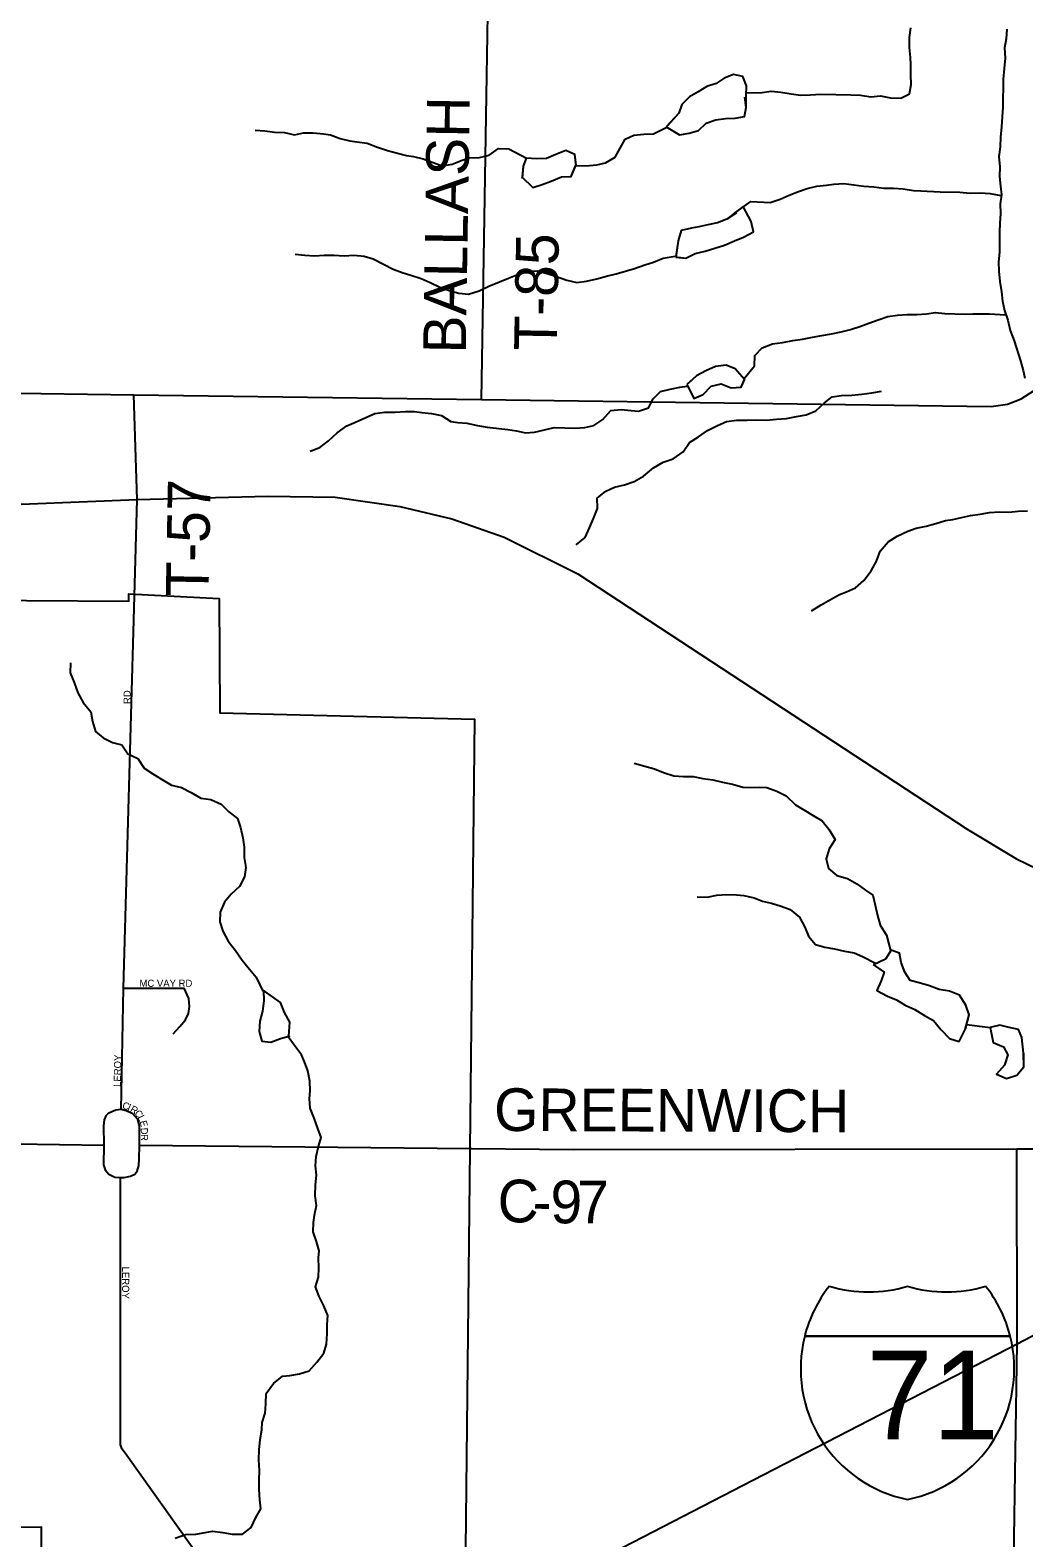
# Model space of a CAD drawing. Extents: x 1985906 to 2277390, y 930619 to 1324581.
# Drawn here: x 2124221 to 2131203, y 1100256 to 1110854 of the extents above; entities that cross this region are included whole.
import ezdxf

# ---------------------------------------------------------------- set-up
doc = ezdxf.new("R2010")
doc.units = 0
for name, color, linetype in [('GM_X_City_Street', 7, 'Continuous'), ('GM_X_City_Street_Text', 7, 'Continuous'), ('GM_X_Corporation', 7, 'Continuous'), ('GM_X_County_Road', 7, 'Continuous'), ('GM_X_County_Road_Text', 7, 'Continuous'), ('GM_X_Interstate_Location', 7, 'Continuous'), ('GM_X_Interstate_Route', 7, 'Continuous'), ('GM_X_Interstate_Shield', 7, 'Continuous'), ('GM_X_Minor_Lake', 7, 'Continuous'), ('GM_X_Minor_River', 7, 'Continuous'), ('GM_X_Township_Road', 7, 'Continuous'), ('GM_X_Township_Road_Text', 7, 'Continuous'), ('GM_X_US_Route', 7, 'Continuous')]:
    doc.layers.add(name, color=color, linetype=linetype)

msp = doc.modelspace()

# ---------------------------------------------------------------- linework, layer by layer
at = {"layer": 'GM_X_City_Street'}
for points in [[(2124860, 1103266), (2124877, 1104119), (2124953, 1106874)], [(2124877, 1104119), (2125302, 1104120)], [(2125227, 1103798), (2125273, 1103850), (2125313, 1103898), (2125334, 1103942), (2125340, 1103990), (2125336, 1104048), (2125302, 1104120)], [(2124989, 1103016), (2124990, 1103152), (2124977, 1103196), (2124943, 1103236), (2124895, 1103258), (2124860, 1103266), (2124822, 1103262), (2124795, 1103251), (2124769, 1103238), (2124752, 1103222), (2124740, 1103193), (2124737, 1103152), (2124738, 1103016)], [(2121140, 1103087), (2121770, 1103071), (2122556, 1103049), (2124738, 1103016), (2124737, 1102877), (2124747, 1102843), (2124773, 1102811), (2124816, 1102792), (2124856, 1102788), (2124882, 1102789), (2124927, 1102798), (2124957, 1102812), (2124974, 1102834), (2124985, 1102872), (2124988, 1102917), (2124989, 1103016), (2127313, 1102992), (2127327, 1102992)], [(2125865, 1099422), (2125838, 1099493), (2125779, 1099597), (2125703, 1099706), (2124901, 1100835), (2124868, 1100878), (2124856, 1100909), (2124856, 1101026), (2124856, 1102788)]]:
    msp.add_lwpolyline(points, dxfattribs=at)
at = {"layer": 'GM_X_Corporation'}
msp.add_lwpolyline([(2123473, 1106849), (2124915, 1106840), (2124915, 1106892), (2125550, 1106859), (2125554, 1106054), (2127344, 1106011), (2127277, 1099960), (2126951, 1099960), (2127142, 1099809), (2125973, 1099473), (2125797, 1099439), (2125817, 1099396), (2125851, 1099259), (2124295, 1098467), (2124300, 1100330), (2122582, 1100329)], dxfattribs=at)
at = {"layer": 'GM_X_County_Road'}
msp.add_lwpolyline([(2127327, 1102992), (2128037, 1102985), (2131154, 1102989), (2132324, 1102989), (2133362, 1102981), (2133466, 1102980), (2133539, 1102976), (2133613, 1102968), (2133709, 1102946), (2133834, 1102903), (2133981, 1102843), (2137218, 1101454), (2138512, 1100953), (2139025, 1100754), (2139331, 1100658), (2139667, 1100583)], dxfattribs=at)
at = {"layer": 'GM_X_Interstate_Route'}
for points in [[(2129300, 1100661), (2131156, 1101619), (2132998, 1102585), (2133709, 1102946), (2133877, 1103033)], [(2127894, 1099934), (2129300, 1100661)]]:
    msp.add_lwpolyline(points, dxfattribs=at)
at = {"layer": 'GM_X_Interstate_Shield'}
for p, q in [((2129664, 1101674), (2131107, 1101674)), ((2131107, 1101674), (2129664, 1101674)), ((2131107, 1101674), (2129664, 1101674))]:
    msp.add_line(p, q, dxfattribs=at)
for centre, start, end in [((2130573, 1101444), 141.669, 165.8066), ((2130112, 1102922), 253.0091, 286.9909), ((2130660, 1102922), 253.0091, 286.9909), ((2130198, 1101444), 14.1934, 38.331), ((2130573, 1101444), 165.8066, 258.463), ((2130198, 1101444), 281.537, 14.1934)]:
    msp.add_arc(centre, 938, start, end, dxfattribs=at)
at = {"layer": 'GM_X_Minor_Lake'}
for points in [[(2129253, 1110391), (2129254, 1110463), (2129228, 1110529), (2129164, 1110543), (2129097, 1110517), (2129041, 1110479), (2128975, 1110458), (2128915, 1110420), (2128855, 1110386), (2128801, 1110330), (2128779, 1110269), (2128690, 1110173)], [(2129253, 1110391), (2129254, 1110463), (2129228, 1110529), (2129164, 1110543), (2129097, 1110517), (2129041, 1110479), (2128975, 1110458), (2128915, 1110420), (2128855, 1110386), (2128801, 1110330), (2128779, 1110269), (2128699, 1110182)], [(2128690, 1110173), (2128784, 1110119), (2128852, 1110129), (2128916, 1110149), (2128970, 1110200), (2129038, 1110224), (2129107, 1110232), (2129175, 1110234), (2129241, 1110247), (2129251, 1110311), (2129253, 1110391)], [(2128690, 1110173), (2128784, 1110119), (2128852, 1110129), (2128916, 1110149), (2128970, 1110200), (2129038, 1110224), (2129107, 1110232), (2129175, 1110234), (2129241, 1110247), (2129251, 1110311), (2129243, 1110383)], [(2128057, 1109907), (2128049, 1109979), (2127986, 1110008), (2127914, 1109980), (2127850, 1109952), (2127780, 1109950), (2127707, 1109954), (2127685, 1109897), (2127679, 1109820)], [(2128058, 1109899), (2128049, 1109979), (2127986, 1110008), (2127914, 1109980), (2127850, 1109952), (2127780, 1109950), (2127707, 1109954), (2127685, 1109897), (2127679, 1109812)], [(2127674, 1109825), (2127752, 1109747), (2127818, 1109769), (2127883, 1109792), (2127955, 1109822), (2128023, 1109824), (2128053, 1109899)], [(2127679, 1109820), (2127752, 1109747), (2127818, 1109769), (2127883, 1109792), (2127955, 1109822), (2128023, 1109824), (2128057, 1109907)], [(2128759, 1109259), (2128829, 1109251), (2128893, 1109283), (2128963, 1109301), (2129100, 1109342), (2129170, 1109372), (2129234, 1109398), (2129304, 1109436), (2129288, 1109509), (2129230, 1109615)], [(2129230, 1109615), (2129117, 1109524), (2129051, 1109500), (2128983, 1109486), (2128919, 1109470), (2128868, 1109461), (2128796, 1109445), (2128774, 1109373), (2128759, 1109259)], [(2128777, 1109257), (2128829, 1109251), (2128893, 1109283), (2128963, 1109301), (2129100, 1109342), (2129170, 1109372), (2129234, 1109398), (2129304, 1109436), (2129288, 1109509), (2129230, 1109615)], [(2129185, 1109569), (2129117, 1109524), (2129051, 1109500), (2128983, 1109486), (2128919, 1109470), (2128868, 1109461), (2128796, 1109445), (2128774, 1109373), (2128759, 1109262)], [(2129241, 1108399), (2129175, 1108473), (2129111, 1108499), (2129037, 1108489), (2128969, 1108459), (2128902, 1108423), (2128836, 1108363)], [(2129234, 1108407), (2129175, 1108473), (2129111, 1108499), (2129037, 1108489), (2128969, 1108459), (2128902, 1108423), (2128844, 1108370)], [(2128836, 1108363), (2128885, 1108264), (2128951, 1108292), (2129005, 1108351), (2129077, 1108367), (2129146, 1108339), (2129218, 1108345), (2129241, 1108399)], [(2128842, 1108352), (2128885, 1108264), (2128951, 1108292), (2129005, 1108351), (2129077, 1108367), (2129146, 1108339), (2129218, 1108345), (2129242, 1108401)], [(2130792, 1103830), (2130818, 1103933), (2130795, 1104001), (2130751, 1104071), (2130681, 1104099), (2130608, 1104111), (2130540, 1104137), (2130467, 1104157), (2130405, 1104173), (2130367, 1104233), (2130342, 1104301), (2130330, 1104365), (2130272, 1104387), (2130232, 1104323), (2130147, 1104283)], [(2130795, 1103842), (2130818, 1103933), (2130795, 1104001), (2130751, 1104071), (2130681, 1104099), (2130608, 1104111), (2130540, 1104137), (2130467, 1104157), (2130405, 1104173), (2130367, 1104233), (2130342, 1104301), (2130330, 1104365), (2130272, 1104387), (2130232, 1104323), (2130147, 1104283)], [(2130144, 1104285), (2130222, 1104232), (2130200, 1104170), (2130170, 1104104), (2130245, 1104064), (2130309, 1104038), (2130369, 1104000), (2130436, 1103970), (2130504, 1103928), (2130569, 1103892), (2130621, 1103828), (2130680, 1103766), (2130748, 1103744), (2130798, 1103842)], [(2130147, 1104283), (2130222, 1104232), (2130200, 1104170), (2130170, 1104104), (2130245, 1104064), (2130309, 1104038), (2130369, 1104000), (2130436, 1103970), (2130504, 1103928), (2130569, 1103892), (2130621, 1103828), (2130680, 1103766), (2130748, 1103744), (2130792, 1103830)], [(2125861, 1104104), (2125863, 1104030), (2125853, 1103958), (2125835, 1103887), (2125830, 1103815), (2125848, 1103747), (2125912, 1103741), (2125981, 1103765), (2126039, 1103782)], [(2126039, 1103783), (2126046, 1103880), (2126008, 1103948), (2125980, 1104018), (2125858, 1104106)], [(2126039, 1103782), (2126046, 1103880), (2126008, 1103948), (2125980, 1104018), (2125861, 1104104)], [(2125861, 1104102), (2125863, 1104030), (2125853, 1103958), (2125835, 1103887), (2125830, 1103815), (2125848, 1103747), (2125912, 1103741), (2125981, 1103765), (2126045, 1103784)], [(2131201, 1103663), (2131190, 1103772), (2131166, 1103830), (2131101, 1103842), (2131035, 1103860), (2130966, 1103843)], [(2130966, 1103843), (2130987, 1103737), (2131060, 1103707), (2131090, 1103651), (2131068, 1103579), (2131012, 1103515), (2131081, 1103485), (2131153, 1103509), (2131203, 1103567), (2131201, 1103663)], [(2130966, 1103843), (2130987, 1103737), (2131060, 1103707), (2131090, 1103651), (2131068, 1103579), (2131012, 1103515), (2131081, 1103485), (2131153, 1103509), (2131203, 1103567), (2131202, 1103662)], [(2131201, 1103663), (2131190, 1103772), (2131166, 1103830), (2131101, 1103842), (2131035, 1103860), (2130967, 1103843)]]:
    msp.add_lwpolyline(points, dxfattribs=at)
at = {"layer": 'GM_X_Minor_River'}
for points in [[(2129256, 1110413), (2129364, 1110416), (2129428, 1110425), (2129496, 1110418), (2129568, 1110407), (2129634, 1110396), (2129701, 1110398), (2129777, 1110403), (2129988, 1110399), (2130056, 1110396), (2130128, 1110385), (2130197, 1110391), (2130267, 1110378), (2130339, 1110375), (2130400, 1110406), (2130411, 1110472), (2130408, 1110540), (2130408, 1110612), (2130406, 1110662), (2130400, 1110731), (2130399, 1110803), (2130408, 1110869)], [(2131083, 1110861), (2131078, 1110793), (2131068, 1110729), (2131073, 1110657), (2131066, 1110584), (2131059, 1110510), (2131055, 1110312), (2131050, 1110244), (2131047, 1110174), (2131040, 1110101), (2131036, 1110033), (2131027, 1109965), (2131034, 1109893), (2131031, 1109825), (2131038, 1109758), (2131045, 1109696), (2131037, 1109632), (2131038, 1109564), (2131035, 1109498), (2131032, 1109434), (2131031, 1109361), (2131032, 1109293), (2131024, 1109225), (2131027, 1109159), (2131034, 1109087), (2131045, 1109014), (2131054, 1108948), (2131067, 1108883), (2131090, 1108815), (2131108, 1108742), (2131135, 1108669), (2131179, 1108530), (2131198, 1108462), (2131211, 1108407)], [(2125801, 1110150), (2125869, 1110146), (2125939, 1110137), (2126008, 1110134), (2126078, 1110118), (2126142, 1110133), (2126209, 1110132), (2126281, 1110125), (2126331, 1110118), (2126399, 1110093), (2126467, 1110075), (2126517, 1110068), (2126589, 1110059), (2126661, 1110032), (2126733, 1110008), (2126801, 1109989), (2126865, 1109972), (2126915, 1109965), (2126983, 1109948), (2127115, 1109901), (2127187, 1109912), (2127256, 1109939), (2127306, 1109956), (2127379, 1109959), (2127447, 1109976), (2127512, 1110022), (2127585, 1110019), (2127714, 1109951)], [(2128049, 1109899), (2128151, 1109903), (2128202, 1109906), (2128264, 1109921), (2128331, 1109962), (2128366, 1110023), (2128402, 1110087), (2128462, 1110116), (2128533, 1110122), (2128601, 1110125), (2128699, 1110173)], [(2129169, 1109567), (2129284, 1109650), (2129420, 1109643), (2129491, 1109666), (2129554, 1109693), (2129619, 1109720), (2129681, 1109741), (2129748, 1109758), (2129816, 1109764), (2129869, 1109771), (2129939, 1109776), (2130079, 1109758), (2130148, 1109752), (2130220, 1109743), (2130288, 1109742), (2130356, 1109739), (2130428, 1109727), (2130479, 1109724), (2130615, 1109718), (2130754, 1109715), (2130826, 1109708), (2130896, 1109709), (2130966, 1109706), (2131042, 1109691)], [(2126083, 1109280), (2126151, 1109273), (2126220, 1109267), (2126288, 1109272), (2126356, 1109273), (2126427, 1109268), (2126495, 1109272), (2126567, 1109265), (2126631, 1109246), (2126771, 1109173), (2126834, 1109150), (2126896, 1109131), (2126968, 1109108), (2127032, 1109080), (2127100, 1109047), (2127166, 1109024), (2127232, 1109004), (2127302, 1108997), (2127375, 1109022), (2127443, 1109053), (2127581, 1109111), (2127652, 1109139), (2127717, 1109160), (2127787, 1109163), (2127853, 1109142), (2127919, 1109123), (2127991, 1109097), (2128063, 1109080), (2128129, 1109089), (2128202, 1109105), (2128270, 1109124), (2128339, 1109141), (2128468, 1109179), (2128539, 1109204), (2128602, 1109223), (2128668, 1109251), (2128768, 1109267)], [(2129239, 1108404), (2129310, 1108494), (2129313, 1108566), (2129365, 1108621), (2129437, 1108648), (2129508, 1108657), (2129580, 1108673), (2129647, 1108682), (2129719, 1108695), (2129784, 1108708), (2129852, 1108719), (2129919, 1108733), (2129986, 1108750), (2130050, 1108771), (2130115, 1108794), (2130180, 1108817), (2130248, 1108840), (2130315, 1108851), (2130383, 1108856), (2130451, 1108856), (2130520, 1108859), (2130582, 1108870), (2130648, 1108863), (2130719, 1108860), (2130793, 1108858), (2130845, 1108859), (2130912, 1108860), (2130962, 1108859), (2131075, 1108852)], [(2126188, 1107894), (2126257, 1107919), (2126318, 1107968), (2126379, 1108023), (2126446, 1108072), (2126511, 1108101), (2126580, 1108132), (2126644, 1108158), (2126713, 1108169), (2126785, 1108168), (2126858, 1108173), (2126922, 1108172), (2126972, 1108165), (2127040, 1108159), (2127112, 1108146), (2127176, 1108103), (2127226, 1108096), (2127290, 1108091), (2127364, 1108075), (2127432, 1108062), (2127577, 1108047), (2127639, 1108036), (2127701, 1108023), (2127765, 1108028), (2127834, 1108045), (2127904, 1108060), (2127977, 1108058), (2128049, 1108055), (2128119, 1108060), (2128182, 1108075), (2128245, 1108116), (2128300, 1108179), (2128373, 1108186), (2128445, 1108180), (2128495, 1108175), (2128566, 1108200), (2128599, 1108262), (2128650, 1108313), (2128719, 1108330), (2128787, 1108345), (2128838, 1108352)], [(2128057, 1107236), (2128120, 1107287), (2128151, 1107355), (2128179, 1107421), (2128208, 1107492), (2128205, 1107565), (2128266, 1107614), (2128327, 1107641), (2128398, 1107658), (2128464, 1107680), (2128531, 1107719), (2128601, 1107778), (2128670, 1107817), (2128738, 1107840), (2128809, 1107889), (2128855, 1107954), (2128916, 1107995), (2128981, 1108040), (2129050, 1108075), (2129114, 1108102), (2129187, 1108113), (2129259, 1108111), (2129328, 1108114), (2129394, 1108113), (2129466, 1108118), (2129535, 1108125), (2129605, 1108137), (2129674, 1108150), (2129741, 1108177), (2129802, 1108234), (2129857, 1108275), (2129923, 1108286), (2129994, 1108289), (2130064, 1108296), (2130135, 1108304), (2130203, 1108315)], [(2129710, 1106773), (2129779, 1106814), (2129844, 1106851), (2129907, 1106886), (2129958, 1106905), (2130020, 1106934), (2130079, 1106985), (2130131, 1107053), (2130168, 1107120), (2130194, 1107192), (2130249, 1107257), (2130314, 1107296), (2130387, 1107333), (2130447, 1107352), (2130516, 1107367), (2130585, 1107385), (2130653, 1107406), (2130704, 1107413), (2130766, 1107428), (2130829, 1107441), (2130897, 1107452), (2130962, 1107463), (2131030, 1107468), (2131098, 1107466), (2131163, 1107473), (2131229, 1107474)], [(2124505, 1106407), (2124503, 1106335), (2124530, 1106269), (2124557, 1106196), (2124594, 1106127), (2124647, 1106062), (2124660, 1105993), (2124681, 1105923), (2124733, 1105878), (2124800, 1105846), (2124866, 1105829), (2124907, 1105766), (2124977, 1105735), (2125022, 1105666), (2125084, 1105625), (2125145, 1105588), (2125215, 1105546), (2125285, 1105529), (2125353, 1105496), (2125420, 1105454), (2125490, 1105445), (2125562, 1105414), (2125616, 1105358), (2125677, 1105313), (2125700, 1105249), (2125715, 1105176), (2125724, 1105110), (2125725, 1105039), (2125737, 1104967), (2125728, 1104901), (2125691, 1104835), (2125634, 1104780), (2125586, 1104723), (2125555, 1104653), (2125554, 1104585), (2125575, 1104521), (2125612, 1104450), (2125663, 1104385), (2125710, 1104316), (2125763, 1104254), (2125808, 1104197), (2125856, 1104099)], [(2128464, 1105700), (2128540, 1105679), (2128608, 1105662), (2128672, 1105636), (2128744, 1105611), (2128812, 1105608), (2128880, 1105607), (2128948, 1105593), (2129017, 1105584), (2129085, 1105567), (2129157, 1105553), (2129229, 1105532), (2129279, 1105531), (2129347, 1105532), (2129397, 1105529), (2129467, 1105504), (2129533, 1105472), (2129598, 1105409), (2129658, 1105372), (2129723, 1105333), (2129785, 1105295), (2129834, 1105238), (2129877, 1105165), (2129836, 1105100), (2129815, 1105028), (2129831, 1104960), (2129889, 1104912), (2129963, 1104891), (2130030, 1104854), (2130090, 1104808), (2130142, 1104773), (2130158, 1104703), (2130175, 1104630), (2130194, 1104562), (2130237, 1104493), (2130266, 1104385)], [(2128908, 1104762), (2128978, 1104760), (2129047, 1104773), (2129117, 1104778), (2129185, 1104775), (2129236, 1104772), (2129308, 1104754), (2129367, 1104731), (2129431, 1104718), (2129497, 1104695), (2129561, 1104672), (2129627, 1104618), (2129664, 1104549), (2129691, 1104485), (2129740, 1104426), (2129804, 1104408), (2129872, 1104397), (2129942, 1104380), (2130010, 1104369), (2130070, 1104343), (2130160, 1104296)], [(2130801, 1103863), (2130967, 1103844)], [(2125240, 1100253), (2125313, 1100280), (2125385, 1100281), (2125451, 1100294), (2125502, 1100303), (2125574, 1100294), (2125640, 1100282), (2125712, 1100281), (2125775, 1100328), (2125807, 1100398), (2125842, 1100459), (2125835, 1100524), (2125830, 1100596), (2125829, 1100660), (2125833, 1100730), (2125828, 1100805), (2125829, 1100875), (2125838, 1100947), (2125848, 1101015), (2125851, 1101067), (2125872, 1101131), (2125877, 1101197), (2125880, 1101271), (2125932, 1101340), (2125995, 1101393), (2126045, 1101397), (2126114, 1101409), (2126182, 1101430), (2126236, 1101491), (2126285, 1101553), (2126304, 1101617), (2126309, 1101691), (2126308, 1101755), (2126312, 1101819), (2126285, 1101886), (2126252, 1101951), (2126227, 1102019), (2126248, 1102087), (2126249, 1102153), (2126246, 1102223), (2126251, 1102274), (2126234, 1102338), (2126209, 1102407), (2126212, 1102473), (2126219, 1102523), (2126233, 1102591), (2126224, 1102659), (2126227, 1102737), (2126232, 1102806), (2126225, 1102870), (2126230, 1102936), (2126248, 1103006), (2126265, 1103070), (2126242, 1103132), (2126217, 1103205), (2126188, 1103276), (2126183, 1103344), (2126188, 1103398), (2126185, 1103466), (2126171, 1103539), (2126148, 1103601), (2126128, 1103652), (2126079, 1103717), (2126034, 1103778)]]:
    msp.add_lwpolyline(points, dxfattribs=at)
at = {"layer": 'GM_X_Township_Road'}
for points in [[(2127393, 1108257), (2127415, 1109677), (2127456, 1112111)], [(2124950, 1108290), (2127393, 1108257), (2130974, 1108208), (2131088, 1108225), (2131184, 1108263), (2132189, 1108906)], [(2122668, 1108324), (2122668, 1108324), (2124950, 1108290)], [(2124953, 1106874), (2124972, 1107554), (2124950, 1108290)], [(2131096, 1097686), (2131096, 1097686), (2131156, 1101619), (2131154, 1102989)]]:
    msp.add_lwpolyline(points, dxfattribs=at)
at = {"layer": 'GM_X_US_Route'}
msp.add_lwpolyline([(2109989, 1109543), (2111433, 1108008), (2111781, 1107639), (2111994, 1107483), (2112320, 1107338), (2112698, 1107231), (2112900, 1107212), (2113064, 1107196), (2115815, 1107265), (2122643, 1107461), (2124972, 1107554), (2125892, 1107578), (2126364, 1107571), (2126819, 1107505), (2127183, 1107418), (2127552, 1107290), (2128069, 1107033), (2130805, 1105238), (2131152, 1105029), (2131437, 1104890), (2131676, 1104797)], dxfattribs=at)

# ---------------------------------------------------------------- texts
at = {"layer": 'GM_X_City_Street_Text'}
for s, rotation, p in [('RD', 90, (2124927, 1106117)), ('MC VAY RD', 0, (2124989, 1104129)), ('LEROY', 88.7553, (2124857, 1103425)), ('C', 341.8492, (2124864, 1103275)), ('I', 337.0942, (2124900, 1103263)), ('R', 328.3575, (2124919, 1103256)), ('C', 312.1822, (2124950, 1103237)), ('L', 297.457, (2124974, 1103211)), ('E', 283.6254, (2124990, 1103183)), ('D', 271.1584, (2124998, 1103138)), ('R', 270, (2124999, 1103094)), ('LEROY', 270, (2124867, 1102162))]:
    msp.add_text(s, height=50, rotation=rotation, dxfattribs=at).set_placement(p)
at = {"layer": 'GM_X_County_Road_Text'}
for s, rotation, p in [('GREENWICH', 359.7731, (2127480, 1103116)), ('C', 358.5792, (2127502, 1102477)), ('9', 359.2789, (2127875, 1102468)), ('7', 0.6913, (2128068, 1102465)), ('-', 358.744, (2127749, 1102471))]:
    msp.add_text(s, height=300, rotation=rotation, dxfattribs=at).set_placement(p)
at = {"layer": 'GM_X_Interstate_Location'}
for s in ['.', '-', ',']:
    msp.add_text(s, height=1, dxfattribs=at).set_placement((2130386, 1101275))
msp.add_text('71', height=1, rotation=0, dxfattribs=at).set_placement((2130181, 1101068))
at = {"layer": 'GM_X_Interstate_Shield'}
msp.add_text('71', height=625, dxfattribs=at).set_placement((2130097, 1100947))
at = {"layer": 'GM_X_Township_Road_Text'}
for s, rotation, p in [('BALLASH', 89.1047, (2127282, 1108579)), ('T-85', 88.9397, (2127921, 1108598)), ('T-57', 88.9456, (2125474, 1106869))]:
    msp.add_text(s, height=300, rotation=rotation, dxfattribs=at).set_placement(p)

doc.saveas('drawing.dxf')
